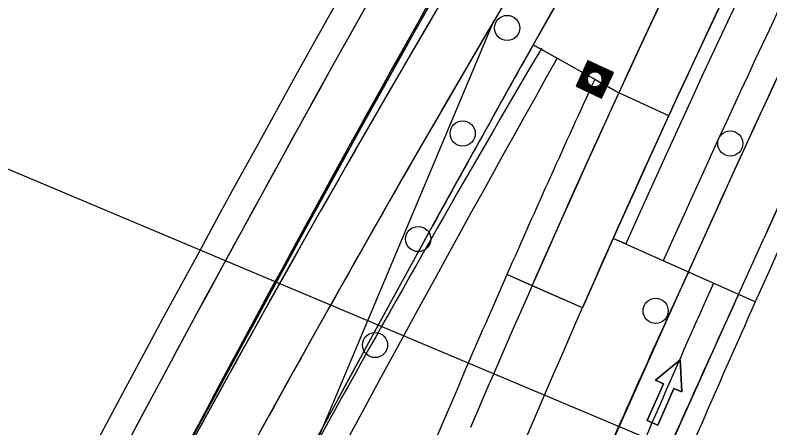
# Model space of a CAD drawing. Extents: x 14104283 to 14128447, y 8633203 to 8671666.
# Drawn here: x 14118835.2 to 14119000.1, y 8668478.9 to 8668569 of the extents above; entities that cross this region are included whole.
import ezdxf

# ---------------------------------------------------------------- set-up
doc = ezdxf.new("R2010")
doc.units = 0
for name, color, linetype in [('Cell', 7, 'Continuous'), ('dsnCellElements', 7, 'Continuous'), ('dsnNonPlotable', 7, 'Continuous'), ('dsnPaintExistingBrokenLaneLineWhite', 7, 'Continuous'), ('dsnPaintExistingEdgeLineLeftYellow', 7, 'Continuous'), ('dsnPaintExistingEdgeLineRightWhite', 7, 'Continuous'), ('dsnPaintExistingLaneLineWhite', 7, 'Continuous'), ('dsnPaintPlaceEdgeLineLeftYellow', 7, 'Continuous'), ('dsnPaintPlaceEdgeLineRightWhite', 7, 'Continuous'), ('dsnPaintRemoveEdgeLineWhite', 7, 'Continuous'), ('dsnShadingPaved', 7, 'Continuous'), ('dsnStdLabel', 7, 'Continuous'), ('dsnStgShadingPrevPav', 7, 'Continuous'), ('dsnStgShadingPropPav', 7, 'Continuous'), ('dsnTapeExistingChannelizingLaneWhite', 7, 'Continuous'), ('dsnTapeExistingChannelizingLaneYellow', 7, 'Continuous'), ('dsnTapeRemoveChannelizingWhite', 7, 'Continuous'), ('dsnTapeRemoveChannelizingYellow', 7, 'Continuous'), ('Level 2', 7, 'Continuous'), ('Level 5', 7, 'Continuous')]:
    doc.layers.add(name, color=color, linetype=linetype)

msp = doc.modelspace()

# ---------------------------------------------------------------- linework, layer by layer
at = {"layer": 'Cell'}
for centre in [(14118942.71, 8668566.2), (14118933, 8668543.16), (14118991.44, 8668540.97), (14118923.29, 8668520.12), (14118975.14, 8668504.43), (14118913.86, 8668496.97)]:
    msp.add_circle(centre, 2.75, dxfattribs=at)
at = {"layer": 'dsnCellElements'}
msp.add_circle((14118961.85, 8668554.98), 1.65, dxfattribs=at)
at = {"layer": 'dsnNonPlotable'}
msp.add_lwpolyline([(14118056.48, 8667161.91), (14118665.06, 8668606.45), (14119130.44, 8668410.38), (14118521.87, 8666965.84)], close=True, dxfattribs=at)
at = {"layer": 'dsnPaintExistingBrokenLaneLineWhite'}
msp.add_arc((14121955.85, 8666791.92), 3500, 149.50762, 152.69211, dxfattribs=at)
at = {"layer": 'dsnPaintExistingEdgeLineLeftYellow'}
msp.add_arc((14121955.85, 8666791.92), 3488, 149.50762, 152.69211, dxfattribs=at)
at = {"layer": 'dsnPaintExistingEdgeLineRightWhite'}
msp.add_arc((14123732.96, 8665874.38), 5524, 150.3689, 156.09858, dxfattribs=at)
at = {"layer": 'dsnPaintExistingLaneLineWhite'}
msp.add_arc((14122745.39, 8666422.79), 4382.73, 149.34837, 152.56312, dxfattribs=at)
at = {"layer": 'dsnPaintPlaceEdgeLineLeftYellow'}
msp.add_line((14118982.34, 8668512.9), (14118987.82, 8668525.18), dxfattribs=at)
for centre, radius, start, end in [((14121592.11, 8667345.68), 2858.95, 150.1629, 155.63386), ((14121579.28, 8667318.43), 2858.51, 155.29991, 156.29985)]:
    msp.add_arc(centre, radius, start, end, dxfattribs=at)
at = {"layer": 'dsnPaintPlaceEdgeLineRightWhite'}
msp.add_line((14118993.21, 8668508.03), (14118998.75, 8668520.23), dxfattribs=at)
for centre, radius, start, end in [((14121592.11, 8667345.68), 2846.95, 150.15883, 155.63386), ((14121570.16, 8667322.52), 2836.52, 155.2953, 156.29525)]:
    msp.add_arc(centre, radius, start, end, dxfattribs=at)
at = {"layer": 'dsnPaintRemoveEdgeLineWhite'}
msp.add_arc((14121592.11, 8667345.68), 2852.95, 155.90343, 157.1633, dxfattribs=at)
at = {"layer": 'dsnShadingPaved'}
for p, q in [((14118900.6, 8668474.65), (14118939.91, 8668567.91)), ((14118987.82, 8668525.18), (14118982.24, 8668512.9)), ((14118982.24, 8668512.9), (14118863.67, 8668248.46)), ((14118874.67, 8668243.66), (14118993.21, 8668508.03))]:
    msp.add_line(p, q, dxfattribs=at)
for centre, radius, start, end in [((14121955.85, 8666791.92), 3512, 144.95493, 152.69211), ((14121955.85, 8666791.92), 3500, 144.95493, 152.69211), ((14121592.11, 8667345.68), 2858.95, 151.16499, 155.63386), ((14121592.11, 8667345.68), 2846.95, 151.16499, 155.63386), ((14123732.96, 8665874.38), 5512, 149.67774, 156.09858), ((14123732.96, 8665874.38), 5524, 150.3689, 153.23374), ((14121955.85, 8666791.92), 3500, 149.50762, 152.69211)]:
    msp.add_arc(centre, radius, start, end, dxfattribs=at)
at = {"layer": 'dsnStdLabel'}
for points in [[(14118963.34, 8668550.91), (14118965.91, 8668556.47), (14118960.35, 8668559.04), (14118957.78, 8668553.49), (14118963.34, 8668550.91)], [(14118963.34, 8668550.91), (14118965.91, 8668556.47), (14118960.35, 8668559.04), (14118957.78, 8668553.49), (14118963.34, 8668550.92)], [(14118963.33, 8668550.92), (14118965.9, 8668556.47), (14118960.36, 8668559.04), (14118957.79, 8668553.49), (14118963.34, 8668550.92)], [(14118963.36, 8668551.06), (14118965.86, 8668556.45), (14118960.37, 8668558.99), (14118957.83, 8668553.51), (14118963.35, 8668550.95)], [(14118963.34, 8668551.1), (14118965.82, 8668556.44), (14118960.39, 8668558.95), (14118957.88, 8668553.52), (14118963.37, 8668550.98)], [(14118963.33, 8668551.14), (14118965.77, 8668556.42), (14118960.4, 8668558.9), (14118957.92, 8668553.54), (14118963.38, 8668551.01)], [(14118963.31, 8668551.19), (14118965.73, 8668556.4), (14118960.42, 8668558.86), (14118957.96, 8668553.55), (14118963.36, 8668551.06)], [(14118963.3, 8668551.23), (14118965.68, 8668556.39), (14118960.44, 8668558.82), (14118958.01, 8668553.57), (14118963.34, 8668551.1)], [(14118963.28, 8668551.27), (14118965.64, 8668556.37), (14118960.45, 8668558.77), (14118958.05, 8668553.59), (14118963.33, 8668551.14)], [(14118963.26, 8668551.32), (14118965.6, 8668556.36), (14118960.47, 8668558.73), (14118958.09, 8668553.6), (14118963.31, 8668551.19)], [(14118963.25, 8668551.36), (14118965.55, 8668556.34), (14118960.48, 8668558.69), (14118958.14, 8668553.62), (14118963.3, 8668551.23)], [(14118963.23, 8668551.41), (14118965.51, 8668556.32), (14118960.5, 8668558.64), (14118958.18, 8668553.63), (14118963.28, 8668551.27)], [(14118963.22, 8668551.45), (14118965.46, 8668556.31), (14118960.52, 8668558.6), (14118958.23, 8668553.65), (14118963.26, 8668551.32)], [(14118963.2, 8668551.49), (14118965.42, 8668556.29), (14118960.53, 8668558.55), (14118958.27, 8668553.67), (14118963.25, 8668551.36)], [(14118963.18, 8668551.54), (14118965.38, 8668556.28), (14118960.55, 8668558.51), (14118958.31, 8668553.68), (14118963.23, 8668551.41)], [(14118963.17, 8668551.58), (14118965.33, 8668556.26), (14118960.57, 8668558.47), (14118958.36, 8668553.7), (14118963.22, 8668551.45)], [(14118963.15, 8668551.62), (14118965.29, 8668556.24), (14118960.58, 8668558.42), (14118958.4, 8668553.71), (14118963.2, 8668551.49)], [(14118963.14, 8668551.67), (14118965.25, 8668556.23), (14118960.6, 8668558.38), (14118958.45, 8668553.73), (14118963.18, 8668551.54)], [(14118963.12, 8668551.71), (14118965.2, 8668556.21), (14118960.61, 8668558.34), (14118958.49, 8668553.75), (14118963.17, 8668551.58)], [(14118963.1, 8668551.76), (14118965.16, 8668556.19), (14118960.63, 8668558.29), (14118958.53, 8668553.76), (14118963.15, 8668551.62)], [(14118963.09, 8668551.8), (14118965.11, 8668556.18), (14118960.65, 8668558.25), (14118958.58, 8668553.78), (14118963.14, 8668551.67)], [(14118963.07, 8668551.84), (14118965.07, 8668556.16), (14118960.66, 8668558.2), (14118958.62, 8668553.79), (14118963.12, 8668551.71)], [(14118963.05, 8668551.89), (14118965.03, 8668556.15), (14118960.68, 8668558.16), (14118958.66, 8668553.81), (14118963.1, 8668551.76)], [(14118963.04, 8668551.93), (14118964.98, 8668556.13), (14118960.69, 8668558.12), (14118958.71, 8668553.83), (14118963.09, 8668551.8)], [(14118963.02, 8668551.98), (14118964.94, 8668556.11), (14118960.71, 8668558.07), (14118958.75, 8668553.84), (14118963.07, 8668551.84)], [(14118963.01, 8668552.02), (14118964.9, 8668556.1), (14118960.73, 8668558.03), (14118958.8, 8668553.86), (14118963.05, 8668551.89)], [(14118962.99, 8668552.06), (14118964.85, 8668556.08), (14118960.74, 8668557.98), (14118958.84, 8668553.88), (14118963.04, 8668551.93)], [(14118962.97, 8668552.11), (14118964.81, 8668556.07), (14118960.76, 8668557.94), (14118958.88, 8668553.89), (14118963.02, 8668551.98)], [(14118962.96, 8668552.15), (14118964.76, 8668556.05), (14118960.77, 8668557.9), (14118958.93, 8668553.91), (14118963.01, 8668552.02)], [(14118962.94, 8668552.19), (14118964.72, 8668556.03), (14118960.79, 8668557.85), (14118958.97, 8668553.92), (14118962.99, 8668552.06)], [(14118962.93, 8668552.24), (14118964.68, 8668556.02), (14118960.81, 8668557.81), (14118959.01, 8668553.94), (14118962.97, 8668552.11)], [(14118962.91, 8668552.28), (14118964.63, 8668556), (14118960.82, 8668557.77), (14118959.06, 8668553.96), (14118962.96, 8668552.15)], [(14118962.89, 8668552.33), (14118964.59, 8668555.99), (14118960.84, 8668557.72), (14118959.1, 8668553.97), (14118962.94, 8668552.19)], [(14118962.88, 8668552.37), (14118964.54, 8668555.97), (14118960.85, 8668557.68), (14118959.15, 8668553.99), (14118962.93, 8668552.24)], [(14118962.86, 8668552.41), (14118964.5, 8668555.95), (14118960.87, 8668557.63), (14118959.19, 8668554), (14118962.91, 8668552.28)], [(14118962.85, 8668552.46), (14118964.46, 8668555.94), (14118960.89, 8668557.59), (14118959.23, 8668554.02), (14118962.89, 8668552.33)], [(14118962.83, 8668552.5), (14118964.41, 8668555.92), (14118960.9, 8668557.55), (14118959.28, 8668554.04), (14118962.88, 8668552.37)], [(14118962.81, 8668552.54), (14118964.37, 8668555.91), (14118960.92, 8668557.5), (14118959.32, 8668554.05), (14118962.86, 8668552.41)], [(14118962.8, 8668552.59), (14118964.33, 8668555.89), (14118960.93, 8668557.46), (14118959.37, 8668554.07), (14118962.85, 8668552.46)], [(14118962.78, 8668552.63), (14118964.28, 8668555.87), (14118960.95, 8668557.42), (14118959.41, 8668554.08), (14118962.83, 8668552.5)], [(14118962.77, 8668552.68), (14118964.24, 8668555.86), (14118960.97, 8668557.37), (14118959.45, 8668554.1), (14118962.81, 8668552.54)], [(14118962.75, 8668552.72), (14118964.19, 8668555.84), (14118960.98, 8668557.33), (14118959.5, 8668554.12), (14118962.8, 8668552.59)], [(14118962.73, 8668552.76), (14118964.15, 8668555.82), (14118961, 8668557.28), (14118959.54, 8668554.13), (14118962.78, 8668552.63)], [(14118962.72, 8668552.81), (14118964.11, 8668555.81), (14118961.02, 8668557.24), (14118959.58, 8668554.15), (14118962.77, 8668552.68)], [(14118962.7, 8668552.85), (14118964.06, 8668555.79), (14118961.03, 8668557.2), (14118959.63, 8668554.16), (14118962.75, 8668552.72)], [(14118962.68, 8668552.9), (14118964.02, 8668555.78), (14118961.05, 8668557.15), (14118959.67, 8668554.18), (14118962.73, 8668552.76)], [(14118962.24, 8668556.56), (14118961.06, 8668557.11), (14118960.52, 8668555.93)], [(14118962.1, 8668556.59), (14118961.08, 8668557.06), (14118960.61, 8668556.04)], [(14118961.99, 8668556.61), (14118961.1, 8668557.02), (14118960.68, 8668556.12)], [(14118961.9, 8668556.61), (14118961.11, 8668556.98), (14118960.75, 8668556.19)], [(14118961.82, 8668556.61), (14118961.13, 8668556.93), (14118960.81, 8668556.24)], [(14118961.75, 8668556.61), (14118961.14, 8668556.89), (14118960.86, 8668556.28)], [(14118961.68, 8668556.6), (14118961.16, 8668556.85), (14118960.92, 8668556.32)], [(14118961.62, 8668556.6), (14118961.18, 8668556.8), (14118960.97, 8668556.36)], [(14118961.56, 8668556.59), (14118961.19, 8668556.76), (14118961.02, 8668556.39)], [(14118961.51, 8668556.58), (14118961.21, 8668556.71), (14118961.07, 8668556.42)], [(14118961.45, 8668556.56), (14118961.22, 8668556.67), (14118961.12, 8668556.44)], [(14118961.4, 8668556.55), (14118961.24, 8668556.63), (14118961.17, 8668556.46)], [(14118961.36, 8668556.54), (14118961.26, 8668556.58), (14118961.21, 8668556.48)], [(14118961.31, 8668556.52), (14118961.27, 8668556.54), (14118961.26, 8668556.5)], [(14118963.43, 8668554.58), (14118963.98, 8668555.76), (14118962.8, 8668556.31)], [(14118963.46, 8668554.72), (14118963.93, 8668555.74), (14118962.91, 8668556.22)], [(14118963.47, 8668554.83), (14118963.89, 8668555.73), (14118962.99, 8668556.14)], [(14118963.48, 8668554.92), (14118963.84, 8668555.71), (14118963.05, 8668556.08)], [(14118963.48, 8668555), (14118963.8, 8668555.7), (14118963.11, 8668556.02)], [(14118963.48, 8668555.08), (14118963.76, 8668555.68), (14118963.15, 8668555.96)], [(14118963.47, 8668555.14), (14118963.71, 8668555.66), (14118963.19, 8668555.91)], [(14118963.46, 8668555.2), (14118963.67, 8668555.65), (14118963.23, 8668555.85)], [(14118963.45, 8668555.26), (14118963.62, 8668555.63), (14118963.26, 8668555.8)], [(14118963.44, 8668555.32), (14118963.58, 8668555.62), (14118963.28, 8668555.75)], [(14118963.43, 8668555.37), (14118963.54, 8668555.6), (14118963.31, 8668555.71)], [(14118963.42, 8668555.42), (14118963.49, 8668555.58), (14118963.33, 8668555.66)], [(14118960.26, 8668555.37), (14118959.72, 8668554.2), (14118960.89, 8668553.65)], [(14118960.23, 8668555.23), (14118959.76, 8668554.21), (14118960.78, 8668553.74)], [(14118960.22, 8668555.13), (14118959.8, 8668554.23), (14118960.7, 8668553.81)], [(14118960.21, 8668555.04), (14118959.85, 8668554.25), (14118960.64, 8668553.88)], [(14118960.21, 8668554.96), (14118959.89, 8668554.26), (14118960.58, 8668553.94)], [(14118960.21, 8668554.88), (14118959.93, 8668554.28), (14118960.54, 8668554)], [(14118960.22, 8668554.82), (14118959.98, 8668554.29), (14118960.5, 8668554.05)], [(14118960.23, 8668554.75), (14118960.02, 8668554.31), (14118960.47, 8668554.1)], [(14118960.24, 8668554.69), (14118960.07, 8668554.33), (14118960.43, 8668554.15)], [(14118960.25, 8668554.64), (14118960.11, 8668554.34), (14118960.41, 8668554.2)], [(14118960.26, 8668554.59), (14118960.15, 8668554.36), (14118960.38, 8668554.25)], [(14118960.27, 8668554.54), (14118960.2, 8668554.37), (14118960.36, 8668554.3)], [(14118960.29, 8668554.49), (14118960.24, 8668554.39), (14118960.34, 8668554.34)], [(14118960.3, 8668554.44), (14118960.29, 8668554.41), (14118960.32, 8668554.39)], [(14118962.67, 8668552.94), (14118963.17, 8668554.03)], [(14118963.4, 8668555.47), (14118963.45, 8668555.57), (14118963.35, 8668555.61)], [(14118963.39, 8668555.51), (14118963.41, 8668555.55), (14118963.37, 8668555.57)], [(14118961.45, 8668553.39), (14118962.72, 8668552.81)], [(14118961.59, 8668553.37), (14118962.7, 8668552.85)], [(14118961.7, 8668553.35), (14118962.68, 8668552.9)], [(14118961.79, 8668553.35), (14118962.67, 8668552.94)], [(14118961.87, 8668553.35), (14118962.65, 8668552.98)], [(14118961.94, 8668553.35), (14118962.64, 8668553.03)], [(14118962.01, 8668553.35), (14118962.62, 8668553.07)], [(14118962.07, 8668553.36), (14118962.6, 8668553.11)], [(14118962.13, 8668553.37), (14118962.59, 8668553.16)], [(14118962.19, 8668553.38), (14118962.57, 8668553.2)], [(14118962.24, 8668553.39), (14118962.56, 8668553.25)], [(14118962.29, 8668553.41), (14118962.54, 8668553.29)], [(14118962.34, 8668553.42), (14118962.52, 8668553.33)], [(14118962.38, 8668553.44), (14118962.51, 8668553.38)], [(14118962.51, 8668553.38), (14118962.57, 8668553.52)], [(14118962.52, 8668553.33), (14118962.62, 8668553.54)], [(14118962.54, 8668553.29), (14118962.67, 8668553.57)], [(14118962.56, 8668553.25), (14118962.72, 8668553.6)], [(14118962.57, 8668553.2), (14118962.77, 8668553.63)], [(14118962.59, 8668553.16), (14118962.83, 8668553.67)], [(14118962.6, 8668553.11), (14118962.88, 8668553.72)], [(14118962.62, 8668553.07), (14118962.94, 8668553.77)], [(14118962.64, 8668553.03), (14118963.01, 8668553.83)], [(14118962.65, 8668552.98), (14118963.08, 8668553.91)]]:
    msp.add_lwpolyline(points, dxfattribs=at)
at = {"layer": 'dsnStgShadingPrevPav'}
for p, q in [((14118967.09, 8668552.03), (14118948.39, 8668562.54)), ((14118948.4, 8668562.54), (14118953.63, 8668559.6)), ((14118961.85, 8668554.98), (14118967.09, 8668552.03)), ((14118978, 8668547.02), (14118967.09, 8668552.03)), ((14118996.9, 8668506.38), (14118965.9, 8668520.25)), ((14118968.61, 8668519.04), (14118965.9, 8668520.25)), ((14118996.9, 8668506.38), (14118976.82, 8668515.36)), ((14118948.15, 8668509.93), (14118942.66, 8668512.35)), ((14118959.14, 8668505.1), (14118948.15, 8668509.93))]:
    msp.add_line(p, q, dxfattribs=at)
msp.add_lwpolyline([(14118965.9, 8668520.25), (14118959.14, 8668505.1), (14118942.66, 8668512.35)], dxfattribs=at)
for centre, radius, start, end in [((14123732.96, 8665874.38), 5512, 146.42562, 157.1633), ((14123732.85, 8665874.2), 5488.01, 146.41277, 150.66874), ((14123732.96, 8665874.38), 5488, 146.42119, 157.1633), ((14121592.11, 8667345.68), 2888.95, 147.23666, 156.23389), ((14121592.11, 8667345.68), 2888.95, 147.23666, 155.3184), ((14121592.11, 8667345.68), 2876.95, 147.18034, 155.90343), ((14121592.11, 8667345.68), 2876.95, 147.24009, 156.23389), ((14121592.11, 8667345.68), 2873.95, 147.18114, 155.90343), ((14121592.11, 8667345.68), 2864.95, 151.16499, 155.90343), ((14121592.11, 8667345.68), 2842.95, 151.16499, 155.90343), ((14123732.96, 8665874.38), 5530, 150.3689, 156.09911), ((14123732.96, 8665874.38), 5524, 150.3689, 156.09858), ((14123732.96, 8665874.38), 5524, 150.3689, 156.09858), ((14123732.59, 8665873.82), 5512, 150.36196, 157.1633), ((14123732.96, 8665874.38), 5488, 150.67095, 151.14296), ((14123732.96, 8665874.38), 5482, 150.67101, 157.1633), ((14121592.11, 8667345.68), 2894.95, 155.30872, 156.23384), ((14121592.11, 8667345.68), 2888.95, 155.3184, 156.23389), ((14123732.96, 8665874.38), 5488, 151.14296, 157.1633), ((14121592.11, 8667345.68), 2894.95, 156.23384, 157.1633), ((14121592.11, 8667345.68), 2842.95, 155.90343, 157.1633)]:
    msp.add_arc(centre, radius, start, end, dxfattribs=at)
at = {"layer": 'dsnStgShadingPropPav'}
msp.add_line((14118976.82, 8668515.36), (14118965.87, 8668520.26), dxfattribs=at)
for radius, start in [(2864.95, 151.16499), (2876.95, 152.63404)]:
    msp.add_arc((14121592.11, 8667345.68), radius, start, 155.90343, dxfattribs=at)
at = {"layer": 'dsnTapeExistingChannelizingLaneWhite'}
msp.add_arc((14121955.85, 8666791.92), 3512, 147.96378, 151.97273, dxfattribs=at)
at = {"layer": 'dsnTapeExistingChannelizingLaneYellow'}
msp.add_line((14118900.6, 8668474.65), (14118939.91, 8668567.91), dxfattribs=at)
msp.add_arc((14121955.85, 8666791.92), 3500, 144.95493, 149.50762, dxfattribs=at)
at = {"layer": 'dsnTapeRemoveChannelizingWhite'}
msp.add_arc((14121592.11, 8667345.68), 2876.95, 151.24538, 156.90337, dxfattribs=at)
at = {"layer": 'dsnTapeRemoveChannelizingYellow'}
msp.add_arc((14121592.11, 8667345.68), 2888.95, 151.24538, 156.90337, dxfattribs=at)
at = {"layer": 'Level 2'}
msp.add_lwpolyline([(14118973.31, 8668480.52), (14118975.6, 8668479.51), (14118979.13, 8668487.51), (14118980.85, 8668486.75), (14118980.52, 8668493.73), (14118975.13, 8668489.28), (14118976.85, 8668488.52)], close=True, dxfattribs=at)
at = {"layer": 'Level 5'}
msp.add_lwpolyline([(14118976.85, 8668488.52), (14118975.13, 8668489.28), (14118980.52, 8668493.73), (14118980.85, 8668486.75), (14118979.13, 8668487.51), (14118975.6, 8668479.51), (14118973.31, 8668480.52), (14118976.85, 8668488.52)], dxfattribs=at)

doc.saveas('drawing.dxf')
